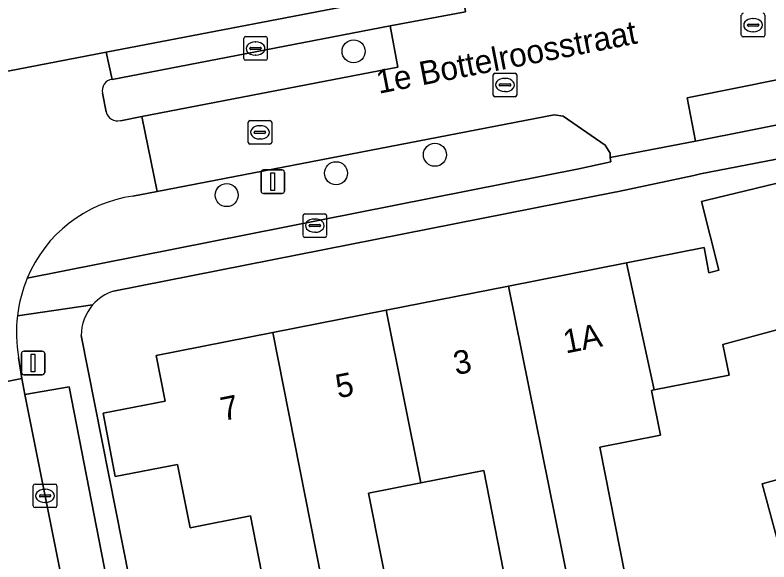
# Model space of a CAD drawing. Extents: x 162250 to 162661, y 380743 to 381606.
# Drawn here: x 162501.13 to 162533.12, y 381123.32 to 381146.51 of the extents above; entities that cross this region are included whole.
import ezdxf

# ---------------------------------------------------------------- set-up
doc = ezdxf.new("R2010")
doc.units = 0
for name, color, linetype in [('IMGEO_Boom', 7, 'Continuous'), ('IMGEO_Erf', 7, 'Continuous'), ('IMGEO_Groenvoorziening', 7, 'Continuous'), ('IMGEO_Kolk', 7, 'Continuous'), ('IMGEO_Lichtmast', 7, 'Continuous'), ('IMGEO_Openbare_ruimte_label', 7, 'Continuous'), ('IMGEO_Pand', 7, 'Continuous'), ('IMGEO_Pand_nummerreeks', 7, 'Continuous'), ('IMGEO_Parkeervlak_open', 7, 'Continuous'), ('IMGEO_Rijbaan_lokaal_open', 7, 'Continuous'), ('IMGEO_Voetpad_open', 7, 'Continuous'), ('IMGEO_Woonerf_open', 7, 'Continuous')]:
    doc.layers.add(name, color=color, linetype=linetype)

msp = doc.modelspace()

# ---------------------------------------------------------------- linework, layer by layer
at = {"layer": 'IMGEO_Boom'}
for centre in [(162515.497, 381144.971), (162518.947, 381140.583), (162514.751, 381139.802), (162510.112, 381138.872)]:
    msp.add_circle(centre, 0.489, dxfattribs=at)
at = {"layer": 'IMGEO_Erf'}
for points in [[(162473.106, 381199.726), (162474.836, 381140.858), (162485.997, 381141.196), (162486.161, 381141.229), (162488.235, 381141.64), (162500, 381143.975), (162504.992, 381144.936), (162517.258, 381147.297)], [(162590.707, 380987.36), (162583.561, 381013.383), (162568.771, 381067.243), (162550.23, 381135.191), (162548.044, 381143.201), (162544.023, 381142.428), (162543.35, 381142.299), (162530.217, 381139.774), (162529.938, 381139.71), (162526.734, 381139.031), (162526.506, 381138.986), (162505.307, 381134.801)], [(162512.186, 381119.842), (162511.118, 381125.271), (162508.558, 381124.767), (162508.029, 381127.452), (162505.385, 381126.943), (162504.869, 381129.623), (162507.502, 381130.131), (162507.119, 381132.075), (162512.068, 381133.049), (162516.885, 381133.997), (162522.068, 381135.017), (162527.076, 381136.002), (162530.368, 381136.65), (162530.58, 381135.576), (162530.993, 381135.689), (162530.258, 381138.598), (162530.49, 381138.654), (162534.642, 381139.666)], [(162534.602, 381133.471), (162531.174, 381132.533), (162531.429, 381131.239), (162528.246, 381130.613), (162528.143, 381130.593), (162528.518, 381128.69), (162525.95, 381128.185), (162527.021, 381122.741)], [(162503.939, 381132.922), (162506.878, 381118.071), (162530.585, 381122.589), (162530.755, 381121.745), (162532.362, 381113.762), (162536.335, 381114.848), (162536.185, 381115.393), (162539.296, 381116.244), (162538.456, 381119.316), (162537.695, 381122.096), (162534.322, 381121.173), (162533.63, 381123.706)], [(162533.63, 381123.706), (162532.83, 381126.631), (162536.219, 381127.558)], [(162522.092, 381121.771), (162521.024, 381127.197), (162518.344, 381126.67), (162516.135, 381126.235), (162517.199, 381120.828)]]:
    msp.add_lwpolyline(points, dxfattribs=at)
for centre, radius, start, end in [((162505.907, 381132.929), 1.966, 107.7647, 139.1371), ((162505.919, 381132.921), 1.98, 139.2099, 179.9794)]:
    msp.add_arc(centre, radius, start, end, dxfattribs=at)
at = {"layer": 'IMGEO_Groenvoorziening'}
for points in [[(162505.598, 381142.03), (162506.516, 381142.212), (162517.37, 381144.297), (162517.045, 381146.048), (162505.251, 381143.777)], [(162504.847, 381143.194), (162504.994, 381142.399)], [(162501.645, 381135.35), (162525.057, 381139.985), (162526.408, 381140.279), (162526.385, 381140.474), (162526.391, 381140.645), (162526.17, 381140.989), (162524.397, 381142.226), (162524.014, 381142.284), (162507.155, 381139.028), (162506.128, 381138.83)]]:
    msp.add_lwpolyline(points, dxfattribs=at)
for centre, radius, start, end in [((162505.293, 381143.316), 0.463, 95.2175, 195.3411), ((162505.482, 381142.519), 0.502, 193.7789, 283.3774), ((162506.944, 381133.151), 5.738, 98.1801, 157.4618)]:
    msp.add_arc(centre, radius, start, end, dxfattribs=at)
at = {"layer": 'IMGEO_Kolk'}
for p, q in [((162531.952, 381145.656), (162531.952, 381146.508)), ((162532.953, 381146.508), (162532.953, 381145.656)), ((162532.44, 381146.362), (162532.465, 381146.362)), ((162532.211, 381146.076), (162532.211, 381146.088)), ((162532.649, 381146.039), (162532.251, 381146.039)), ((162532.254, 381146.125), (162532.652, 381146.125)), ((162532.695, 381146.088), (162532.695, 381146.076)), ((162510.91, 381145.593), (162511.762, 381145.593)), ((162532.879, 381145.582), (162532.027, 381145.582)), ((162532.463, 381145.802), (162532.438, 381145.802)), ((162510.835, 381144.667), (162510.835, 381145.519)), ((162511.323, 381145.373), (162511.348, 381145.373)), ((162511.836, 381145.519), (162511.836, 381144.667)), ((162511.094, 381145.087), (162511.094, 381145.099)), ((162511.532, 381145.05), (162511.134, 381145.05)), ((162511.137, 381145.136), (162511.535, 381145.136)), ((162511.578, 381145.099), (162511.578, 381145.087)), ((162511.762, 381144.593), (162510.91, 381144.593)), ((162511.346, 381144.813), (162511.321, 381144.813)), ((162521.422, 381143.118), (162521.422, 381143.97)), ((162521.497, 381144.044), (162522.349, 381144.044)), ((162522.423, 381143.97), (162522.423, 381143.118)), ((162521.91, 381143.824), (162521.935, 381143.824)), ((162521.681, 381143.538), (162521.681, 381143.55)), ((162522.119, 381143.501), (162521.721, 381143.501)), ((162521.724, 381143.587), (162522.122, 381143.587)), ((162522.165, 381143.55), (162522.165, 381143.538)), ((162522.349, 381143.044), (162521.497, 381143.044)), ((162521.933, 381143.264), (162521.908, 381143.264)), ((162511.097, 381142.035), (162511.949, 381142.035)), ((162511.022, 381141.109), (162511.022, 381141.961)), ((162511.51, 381141.815), (162511.535, 381141.815)), ((162512.023, 381141.961), (162512.023, 381141.109)), ((162511.281, 381141.529), (162511.281, 381141.541)), ((162511.719, 381141.492), (162511.321, 381141.492)), ((162511.324, 381141.578), (162511.722, 381141.578)), ((162511.765, 381141.541), (162511.765, 381141.529)), ((162511.533, 381141.255), (162511.508, 381141.255)), ((162511.949, 381141.035), (162511.097, 381141.035)), ((162513.351, 381137.153), (162513.351, 381138.005)), ((162513.426, 381138.079), (162514.278, 381138.079)), ((162513.839, 381137.859), (162513.864, 381137.859)), ((162514.352, 381138.005), (162514.352, 381137.153)), ((162513.61, 381137.573), (162513.61, 381137.585)), ((162514.048, 381137.536), (162513.65, 381137.536)), ((162513.653, 381137.622), (162514.051, 381137.622)), ((162514.094, 381137.585), (162514.094, 381137.573)), ((162513.862, 381137.299), (162513.837, 381137.299)), ((162514.278, 381137.079), (162513.426, 381137.079)), ((162501.903, 381125.693), (162501.903, 381126.545)), ((162501.978, 381126.619), (162502.83, 381126.619)), ((162502.391, 381126.399), (162502.416, 381126.399)), ((162502.904, 381126.545), (162502.904, 381125.693)), ((162502.162, 381126.113), (162502.162, 381126.125)), ((162502.6, 381126.076), (162502.202, 381126.076)), ((162502.205, 381126.162), (162502.603, 381126.162)), ((162502.646, 381126.125), (162502.646, 381126.113)), ((162502.414, 381125.839), (162502.389, 381125.839)), ((162502.83, 381125.619), (162501.978, 381125.619))]:
    msp.add_line(p, q, dxfattribs=at)
for points in [[(162531.952, 381145.656), (162531.952, 381146.508)], [(162532.953, 381146.508), (162532.953, 381145.656)], [(162510.91, 381145.593), (162511.762, 381145.593)], [(162532.879, 381145.582), (162532.027, 381145.582)], [(162510.835, 381144.667), (162510.835, 381145.519)], [(162511.836, 381145.519), (162511.836, 381144.667)], [(162511.762, 381144.593), (162510.91, 381144.593)], [(162521.422, 381143.118), (162521.422, 381143.97)], [(162521.497, 381144.044), (162522.349, 381144.044)], [(162522.423, 381143.97), (162522.423, 381143.118)], [(162522.349, 381143.044), (162521.497, 381143.044)], [(162511.097, 381142.035), (162511.949, 381142.035)], [(162511.022, 381141.109), (162511.022, 381141.961)], [(162512.023, 381141.961), (162512.023, 381141.109)], [(162511.949, 381141.035), (162511.097, 381141.035)], [(162513.351, 381137.153), (162513.351, 381138.005)], [(162513.426, 381138.079), (162514.278, 381138.079)], [(162514.352, 381138.005), (162514.352, 381137.153)], [(162514.278, 381137.079), (162513.426, 381137.079)], [(162501.903, 381125.693), (162501.903, 381126.545)], [(162501.978, 381126.619), (162502.83, 381126.619)], [(162502.904, 381126.545), (162502.904, 381125.693)], [(162502.83, 381125.619), (162501.978, 381125.619)]]:
    msp.add_lwpolyline(points, dxfattribs=at)
for centre, radius, start, end in [((162532.029, 381146.506), 0.0765, 91.552, 178.448), ((162532.029, 381146.506), 0.0765, 91.552, 178.448), ((162532.877, 381146.506), 0.0765, 1.552, 88.448), ((162532.877, 381146.506), 0.0765, 1.552, 88.448), ((162532.251, 381146.085), 0.0403, 85.8775, 175.7526), ((162532.248, 381146.075), 0.0366, 178.938, 274.7102), ((162532.652, 381146.082), 0.043, 264.8664, 352.4533), ((162532.656, 381146.087), 0.0386, 1.7309, 96.639), ((162510.912, 381145.517), 0.0765, 91.552, 178.448), ((162510.912, 381145.517), 0.0765, 91.552, 178.448), ((162511.76, 381145.517), 0.0765, 1.552, 88.448), ((162511.76, 381145.517), 0.0765, 1.552, 88.448), ((162532.029, 381145.658), 0.0765, 181.552, 268.448), ((162532.029, 381145.658), 0.0765, 181.552, 268.448), ((162532.877, 381145.658), 0.0765, 271.552, 358.448), ((162532.877, 381145.658), 0.0765, 271.552, 358.448), ((162511.134, 381145.096), 0.0403, 85.8775, 175.7526), ((162511.131, 381145.086), 0.0366, 178.938, 274.7102), ((162511.535, 381145.093), 0.043, 264.8664, 352.4533), ((162511.539, 381145.098), 0.0386, 1.7309, 96.639), ((162510.912, 381144.669), 0.0765, 181.552, 268.448), ((162510.912, 381144.669), 0.0765, 181.552, 268.448), ((162511.76, 381144.669), 0.0765, 271.552, 358.448), ((162511.76, 381144.669), 0.0765, 271.552, 358.448), ((162521.499, 381143.968), 0.0765, 91.552, 178.448), ((162521.499, 381143.968), 0.0765, 91.552, 178.448), ((162522.347, 381143.968), 0.0765, 1.552, 88.448), ((162522.347, 381143.968), 0.0765, 1.552, 88.448), ((162521.721, 381143.547), 0.0403, 85.8775, 175.7526), ((162521.718, 381143.537), 0.0366, 178.938, 274.7102), ((162522.122, 381143.544), 0.043, 264.8664, 352.4533), ((162522.126, 381143.549), 0.0386, 1.7309, 96.639), ((162521.499, 381143.12), 0.0765, 181.552, 268.448), ((162521.499, 381143.12), 0.0765, 181.552, 268.448), ((162522.347, 381143.12), 0.0765, 271.552, 358.448), ((162522.347, 381143.12), 0.0765, 271.552, 358.448), ((162511.099, 381141.959), 0.0765, 91.552, 178.448), ((162511.099, 381141.959), 0.0765, 91.552, 178.448), ((162511.947, 381141.959), 0.0765, 1.552, 88.448), ((162511.947, 381141.959), 0.0765, 1.552, 88.448), ((162511.321, 381141.538), 0.0403, 85.8775, 175.7526), ((162511.318, 381141.528), 0.0366, 178.938, 274.7102), ((162511.722, 381141.535), 0.043, 264.8664, 352.4533), ((162511.726, 381141.54), 0.0386, 1.7309, 96.639), ((162511.099, 381141.111), 0.0765, 181.552, 268.448), ((162511.099, 381141.111), 0.0765, 181.552, 268.448), ((162511.947, 381141.111), 0.0765, 271.552, 358.448), ((162511.947, 381141.111), 0.0765, 271.552, 358.448), ((162513.428, 381138.003), 0.0765, 91.552, 178.448), ((162513.428, 381138.003), 0.0765, 91.552, 178.448), ((162514.276, 381138.003), 0.0765, 1.552, 88.448), ((162514.276, 381138.003), 0.0765, 1.552, 88.448), ((162513.65, 381137.582), 0.0403, 85.8775, 175.7526), ((162513.647, 381137.572), 0.0366, 178.938, 274.7102), ((162514.051, 381137.579), 0.043, 264.8664, 352.4533), ((162514.055, 381137.584), 0.0386, 1.7309, 96.639), ((162513.428, 381137.155), 0.0765, 181.552, 268.448), ((162513.428, 381137.155), 0.0765, 181.552, 268.448), ((162514.276, 381137.155), 0.0765, 271.552, 358.448), ((162514.276, 381137.155), 0.0765, 271.552, 358.448), ((162501.98, 381126.543), 0.0765, 91.552, 178.448), ((162501.98, 381126.543), 0.0765, 91.552, 178.448), ((162502.828, 381126.543), 0.0765, 1.552, 88.448), ((162502.828, 381126.543), 0.0765, 1.552, 88.448), ((162502.202, 381126.122), 0.0403, 85.8775, 175.7526), ((162502.199, 381126.112), 0.0366, 178.938, 274.7102), ((162502.603, 381126.119), 0.043, 264.8664, 352.4533), ((162502.607, 381126.124), 0.0386, 1.7309, 96.639), ((162501.98, 381125.695), 0.0765, 181.552, 268.448), ((162501.98, 381125.695), 0.0765, 181.552, 268.448), ((162502.828, 381125.695), 0.0765, 271.552, 358.448), ((162502.828, 381125.695), 0.0765, 271.552, 358.448)]:
    msp.add_arc(centre, radius, start, end, dxfattribs=at)
for centre, major_axis, ratio, start_param, end_param in [((162532.439, 381146.082), (-0.387, 0.002), 0.722429, 4.712389, 7.853982), ((162532.464, 381146.082), (-0.39, 0.002), 0.717154, 1.570796, 4.712389), ((162511.322, 381145.093), (-0.387, 0.002), 0.722429, 4.712389, 7.853982), ((162511.347, 381145.093), (-0.39, 0.002), 0.717154, 1.570796, 4.712389), ((162521.909, 381143.544), (-0.387, 0.002), 0.722429, 4.712389, 7.853982), ((162521.934, 381143.544), (-0.39, 0.002), 0.717154, 1.570796, 4.712389), ((162511.509, 381141.535), (-0.387, 0.002), 0.722429, 4.712389, 7.853982), ((162511.534, 381141.535), (-0.39, 0.002), 0.717154, 1.570796, 4.712389), ((162513.838, 381137.579), (-0.387, 0.002), 0.722429, 4.712389, 7.853982), ((162513.863, 381137.579), (-0.39, 0.002), 0.717154, 1.570796, 4.712389), ((162502.39, 381126.119), (-0.387, 0.002), 0.722429, 4.712389, 7.853982), ((162502.415, 381126.119), (-0.39, 0.002), 0.717154, 1.570796, 4.712389)]:
    msp.add_ellipse(centre, major_axis=major_axis, ratio=ratio, start_param=start_param, end_param=end_param, dxfattribs=at)
at = {"layer": 'IMGEO_Lichtmast'}
for p, q in [((162511.569, 381139.041), (162511.569, 381139.841)), ((162511.569, 381139.841), (162511.569, 381139.041)), ((162511.669, 381139.941), (162512.459, 381139.941)), ((162512.459, 381139.941), (162511.669, 381139.941)), ((162512.559, 381139.841), (162512.559, 381139.041)), ((162512.559, 381139.041), (162512.559, 381139.841)), ((162512.459, 381138.941), (162511.669, 381138.941)), ((162511.669, 381138.941), (162512.459, 381138.941)), ((162501.397, 381131.354), (162501.397, 381132.154)), ((162501.397, 381132.154), (162501.397, 381131.354)), ((162501.497, 381132.254), (162502.287, 381132.254)), ((162502.287, 381132.254), (162501.497, 381132.254)), ((162502.387, 381132.154), (162502.387, 381131.354)), ((162502.387, 381131.354), (162502.387, 381132.154)), ((162502.287, 381131.254), (162501.497, 381131.254)), ((162501.497, 381131.254), (162502.287, 381131.254))]:
    msp.add_line(p, q, dxfattribs=at)
for points in [[(162511.989, 381139.816), (162512.139, 381139.816), (162512.139, 381139.066), (162511.989, 381139.066), (162511.989, 381139.816)], [(162501.817, 381132.129), (162501.967, 381132.129), (162501.967, 381131.379), (162501.817, 381131.379), (162501.817, 381132.129)]]:
    msp.add_lwpolyline(points, dxfattribs=at)
for centre, start, end in [((162511.669, 381139.841), 90, 180), ((162511.669, 381139.841), 90, 180), ((162512.459, 381139.841), 0, 90), ((162512.459, 381139.841), 360, 90), ((162511.669, 381139.041), 180, 270), ((162511.669, 381139.041), 180, 270), ((162512.459, 381139.041), 270, 0), ((162512.459, 381139.041), 270, 0), ((162501.497, 381132.154), 90, 180), ((162501.497, 381132.154), 90, 180), ((162502.287, 381132.154), 0, 90), ((162502.287, 381132.154), 360, 90), ((162501.497, 381131.354), 180, 270), ((162501.497, 381131.354), 180, 270), ((162502.287, 381131.354), 270, 0), ((162502.287, 381131.354), 270, 0)]:
    msp.add_arc(centre, 0.1, start, end, dxfattribs=at)
at = {"layer": 'IMGEO_Pand'}
for points in [[(162528.246, 381130.613), (162531.429, 381131.239), (162531.174, 381132.533), (162534.602, 381133.471), (162535.325, 381130.827), (162545.62, 381133.605), (162544.072, 381139.266), (162536.248, 381137.126), (162535.347, 381136.88), (162534.642, 381139.666), (162530.49, 381138.654), (162530.258, 381138.598), (162530.993, 381135.689), (162530.58, 381135.576), (162530.368, 381136.65), (162527.076, 381136.002)], [(162528.246, 381130.613), (162527.076, 381136.002), (162522.068, 381135.017), (162524.651, 381122.275), (162527.021, 381122.741), (162525.95, 381128.185), (162528.518, 381128.69), (162528.143, 381130.593)], [(162522.068, 381135.017), (162516.885, 381133.997), (162518.344, 381126.67), (162521.024, 381127.197), (162522.092, 381121.771), (162524.651, 381122.275)], [(162512.068, 381133.049), (162514.589, 381120.315), (162517.093, 381120.807), (162517.199, 381120.828), (162516.135, 381126.235), (162518.344, 381126.67), (162516.885, 381133.997)], [(162547.83, 381127.859), (162546.214, 381133.765), (162545.62, 381133.605), (162535.325, 381130.827), (162536.219, 381127.558), (162532.83, 381126.631), (162533.63, 381123.706)], [(162512.068, 381133.049), (162507.119, 381132.075), (162507.502, 381130.131), (162504.869, 381129.623), (162505.385, 381126.943), (162508.029, 381127.452), (162508.558, 381124.767), (162511.118, 381125.271), (162512.186, 381119.842), (162514.589, 381120.315)]]:
    msp.add_lwpolyline(points, close=True, dxfattribs=at)
at = {"layer": 'IMGEO_Parkeervlak_open'}
msp.add_lwpolyline([(162541.968, 381143.837), (162541.654, 381145.406), (162529.651, 381143.002), (162530.009, 381141.165), (162541.744, 381143.487)], dxfattribs=at)
msp.add_lwpolyline([(162504.15, 381117.408), (162505.965, 381117.753), (162503.419, 381130.742), (162501.543, 381130.412)], close=True, dxfattribs=at)
at = {"layer": 'IMGEO_Rijbaan_lokaal_open'}
for points in [[(162505.251, 381143.777), (162504.992, 381144.936), (162500, 381143.975), (162488.235, 381141.64), (162489.429, 381135.631), (162490.502, 381135.852)], [(162504.994, 381142.399), (162504.847, 381143.194)], [(162506.128, 381138.83), (162507.155, 381139.028), (162506.516, 381142.212), (162505.598, 381142.03)], [(162497.575, 381131.191), (162497.734, 381130.354), (162501.415, 381131.097), (162501.277, 381131.99)]]:
    msp.add_lwpolyline(points, dxfattribs=at)
for centre, radius, start, end in [((162505.293, 381143.316), 0.463, 95.2175, 195.3411), ((162505.482, 381142.519), 0.502, 193.7789, 283.3774), ((162506.944, 381133.151), 5.738, 98.1801, 157.4618), ((162507.259, 381133.04), 6.07, 157.6319, 173.1968), ((162507.454, 381133.036), 6.264, 173.3699, 189.6092)]:
    msp.add_arc(centre, radius, start, end, dxfattribs=at)
at = {"layer": 'IMGEO_Voetpad_open'}
for points in [[(162505.307, 381134.801), (162526.506, 381138.986), (162526.734, 381139.031), (162529.938, 381139.71), (162530.217, 381139.774), (162543.35, 381142.299), (162544.023, 381142.428), (162548.044, 381143.201), (162549.852, 381143.643), (162549.695, 381144.216), (162547.143, 381153.533)], [(162541.744, 381143.487), (162530.009, 381141.165), (162526.385, 381140.474), (162526.408, 381140.279), (162525.057, 381139.985), (162501.645, 381135.35)], [(162504.42, 381134.215), (162501.231, 381133.759)], [(162501.231, 381133.759), (162504.42, 381134.215)], [(162501.277, 381131.99), (162501.415, 381131.097), (162501.543, 381130.412), (162503.419, 381130.742), (162505.965, 381117.753), (162504.15, 381117.408), (162504.39, 381116.243), (162506.211, 381116.622), (162516.305, 381065.809), (162516.662, 381064.047), (162517.527, 381064.258), (162507.059, 381117.156), (162506.878, 381118.071), (162503.939, 381132.922)]]:
    msp.add_lwpolyline(points, dxfattribs=at)
msp.add_lwpolyline([(162524.401, 381148.684), (162523.763, 381150.983), (162523.606, 381151.549), (162516.634, 381150.165), (162517.258, 381147.297), (162504.992, 381144.936), (162505.251, 381143.777), (162517.045, 381146.048), (162520.245, 381146.644), (162520.127, 381147.412), (162524.521, 381148.253)], close=True, dxfattribs=at)
for centre, radius, start, end in [((162507.259, 381133.04), 6.07, 157.6319, 173.1968), ((162505.907, 381132.929), 1.966, 107.7647, 139.1371), ((162505.919, 381132.921), 1.98, 139.2099, 179.9794), ((162507.454, 381133.036), 6.264, 173.3699, 189.6092)]:
    msp.add_arc(centre, radius, start, end, dxfattribs=at)
at = {"layer": 'IMGEO_Woonerf_open'}
msp.add_lwpolyline([(162524.683, 381147.301), (162524.521, 381148.253), (162520.127, 381147.412), (162520.245, 381146.644), (162517.045, 381146.048), (162517.37, 381144.297), (162506.516, 381142.212), (162507.155, 381139.028), (162524.014, 381142.284), (162524.397, 381142.226), (162526.17, 381140.989), (162526.391, 381140.645), (162526.385, 381140.474), (162530.009, 381141.165), (162529.651, 381143.002), (162541.654, 381145.406)], dxfattribs=at)
msp.add_lwpolyline([(162501.543, 381130.412), (162501.415, 381131.097), (162497.734, 381130.354), (162498.328, 381127.348), (162498.718, 381125.553), (162501.08, 381113.372), (162501.467, 381111.579), (162503.021, 381103.934), (162506.695, 381104.669), (162504.39, 381116.243), (162504.15, 381117.408)], close=True, dxfattribs=at)

# ---------------------------------------------------------------- texts
at = {"layer": 'IMGEO_Openbare_ruimte_label'}
msp.add_text('1e Bottelroosstraat', height=1, rotation=11.0067, dxfattribs=at).set_placement((162516.566, 381143.169))
at = {"layer": 'IMGEO_Pand_nummerreeks'}
for s, rotation, p in [('1A', 11.1265, (162524.496, 381132.151)), ('3', 11.1334, (162519.839, 381131.236)), ('5', 11.1337, (162514.839, 381130.252)), ('7', 11.1339, (162509.956, 381129.291))]:
    msp.add_text(s, height=1, rotation=rotation, dxfattribs=at).set_placement(p)

doc.saveas('drawing.dxf')
